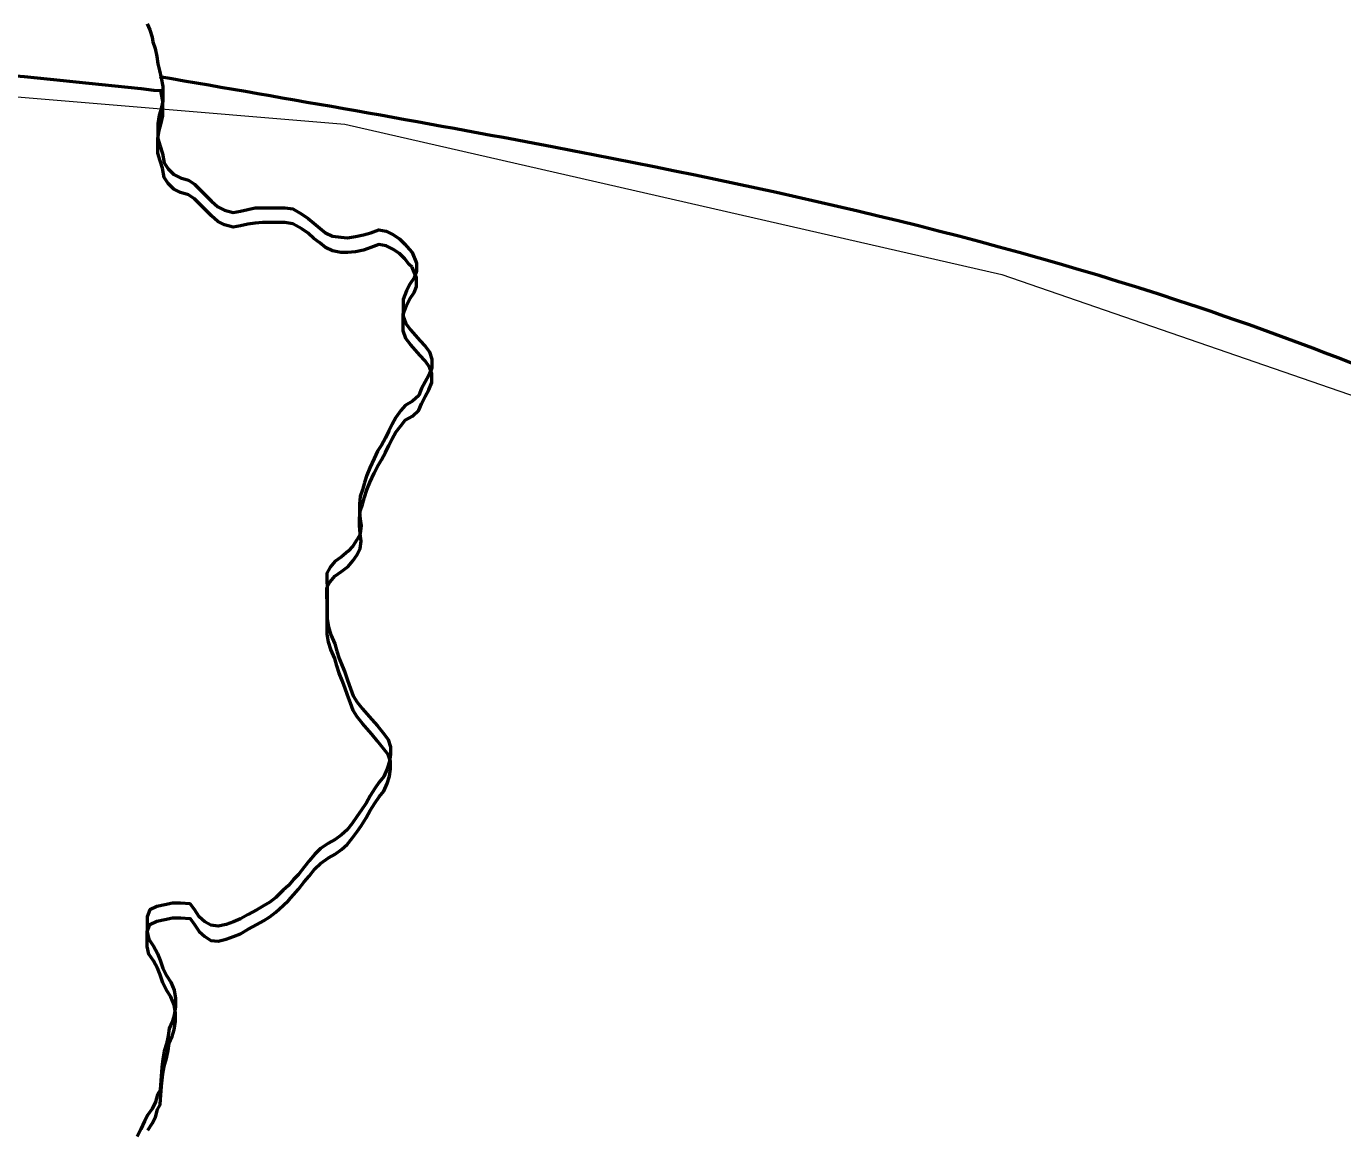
# Model space of a CAD drawing. Extents: x 553962 to 842807, y 8883888 to 9032388.
# Drawn here: x 814771.3 to 815004.4, y 9017810.6 to 9018005.9 of the extents above; entities that cross this region are included whole.
import ezdxf

# ---------------------------------------------------------------- set-up
doc = ezdxf.new("R2010")
doc.units = 0
doc.header["$LTSCALE"] = 200
for name, color, linetype, lineweight in [('24', 7, 'Continuous', 25), ('27', 7, 'Continuous', 13), ('28', 7, 'Continuous', 53), ('29', 7, 'Continuous', 53), ('35', 7, 'Continuous', 13)]:
    doc.layers.add(name, color=color, linetype=linetype, lineweight=lineweight)

msp = doc.modelspace()

# ---------------------------------------------------------------- linework, layer by layer
at = {"layer": '24', "lineweight": 53}
for points in [[(814792.7, 9018006.4), (814793.2, 9018005.3), (814793.6, 9018004), (814793.7, 9018003.2), (814794.1, 9018002), (814794.4, 9018000.6), (814794.6, 9017999.3), (814794.9, 9017998.1), (814795.2, 9017996.8), (814795.5, 9017995.3), (814795.5, 9017994), (814795.5, 9017992.7), (814795.2, 9017991.4), (814794.8, 9017990.2), (814794.6, 9017988.7), (814794.6, 9017987.4), (814794.6, 9017986.1), (814795, 9017984.7), (814795.4, 9017983.4), (814795.7, 9017981.8), (814796.4, 9017980.7), (814797.4, 9017979.7), (814798.6, 9017979.1), (814800, 9017978.7), (814801.1, 9017978), (814802.1, 9017977), (814803.1, 9017976), (814804.1, 9017975), (814805.2, 9017974), (814806.4, 9017973.4), (814807.9, 9017973), (814809.2, 9017973.2), (814810.5, 9017973.5), (814811.8, 9017973.8), (814813.1, 9017973.8), (814814.5, 9017973.8), (814815.8, 9017973.8), (814817.1, 9017973.8), (814818.5, 9017973.6), (814820.1, 9017972.7), (814821.2, 9017971.9), (814822.2, 9017971.1), (814823.3, 9017970.2), (814824.3, 9017969.4), (814825.5, 9017968.8), (814827, 9017968.6), (814828.2, 9017968.5), (814829.6, 9017968.7), (814831, 9017969), (814832.3, 9017969.4), (814833.7, 9017969.9), (814835, 9017969.7), (814836.2, 9017969.1), (814837.4, 9017968.3), (814838.3, 9017967.4), (814839.1, 9017966.5), (814839.6, 9017965.9)], [(814839.6, 9017965.9), (814840.4, 9017964), (814840.4, 9017962.6), (814840, 9017961.4), (814839.2, 9017960.3), (814838.6, 9017959.1), (814838, 9017957.6), (814838, 9017956.2), (814838, 9017954.6), (814838.5, 9017953.3), (814839.3, 9017952.2), (814840.2, 9017951.2), (814841, 9017950.3), (814841.9, 9017949.3), (814842.7, 9017948.3), (814843.1, 9017947), (814843.1, 9017945.5), (814842.6, 9017944.2), (814841.9, 9017943), (814841.3, 9017941.8), (814840.8, 9017940.6), (814839.7, 9017939.6), (814838.4, 9017938.8), (814837.6, 9017937.9), (814836.7, 9017936.7), (814836.1, 9017935.5), (814835.5, 9017934.3), (814834.9, 9017933.1), (814834.2, 9017931.8), (814833.5, 9017930.7), (814832.9, 9017929.4), (814832.1, 9017927.8), (814831.6, 9017926.5), (814831.2, 9017925.2), (814830.8, 9017923.9), (814830.4, 9017922.7), (814830.3, 9017921.4), (814830.3, 9017920.1), (814830.4, 9017918.7), (814830.6, 9017917.5), (814830.4, 9017916.1), (814829.8, 9017915), (814829.1, 9017913.9), (814828.3, 9017913), (814827.1, 9017912), (814825.9, 9017911.2), (814825.1, 9017910.2), (814824.5, 9017909.1), (814824.5, 9017907.8), (814824.6, 9017906.5), (814824.6, 9017905), (814824.6, 9017903.6), (814824.6, 9017902.4), (814824.6, 9017901), (814824.8, 9017899.6), (814825.2, 9017898.2), (814825.9, 9017896.6), (814826.3, 9017895.3), (814826.7, 9017894), (814827.2, 9017892.7), (814827.7, 9017891.6), (814828.2, 9017890.2), (814828.7, 9017888.7), (814829.2, 9017887.4), (814829.9, 9017886.3)], [(814829.9, 9017886.3), (814830.8, 9017885.1), (814831.6, 9017884.2), (814832.5, 9017883.2), (814833.5, 9017882.1), (814834.4, 9017880.9), (814835.4, 9017879.7), (814835.8, 9017878.4), (814835.8, 9017877.1), (814835.6, 9017875.8), (814835.2, 9017874.5), (814834.6, 9017873.1), (814833.8, 9017872.1), (814833, 9017871), (814832.2, 9017869.7), (814831.5, 9017868.4), (814830.6, 9017867.1), (814829.9, 9017866.1), (814829, 9017864.8), (814828.1, 9017863.7), (814827.1, 9017862.8), (814826, 9017862), (814824.8, 9017861.3), (814823.4, 9017860.4), (814822.4, 9017859.4), (814821.4, 9017858.2), (814820.5, 9017857.1), (814819.5, 9017855.8), (814818.6, 9017854.9), (814817.7, 9017853.8), (814816.8, 9017853), (814815.5, 9017851.7), (814814.4, 9017850.9), (814813.3, 9017850.2), (814812.1, 9017849.5), (814810.6, 9017848.7), (814809.2, 9017847.9)], [(814809.2, 9017847.9), (814808, 9017847.4), (814806.7, 9017846.9), (814805.3, 9017846.6), (814804, 9017846.8), (814802.9, 9017847.4), (814801.9, 9017848.3), (814801.1, 9017849.6), (814800.3, 9017850.6), (814798.6, 9017850.7), (814797.2, 9017850.7), (814795.8, 9017850.4), (814794.4, 9017850.1), (814793.2, 9017849.5), (814792.7, 9017848.3), (814792.7, 9017846.9), (814792.7, 9017845.6), (814793, 9017844.3), (814793.8, 9017843.1), (814794.5, 9017841.8), (814795, 9017840.6), (814795.5, 9017839.2), (814796.1, 9017837.9), (814796.9, 9017836.7), (814797.5, 9017835.3), (814797.7, 9017833.8), (814797.7, 9017832.4), (814797.5, 9017830.9), (814797.1, 9017829.7), (814796.6, 9017828.5), (814796.4, 9017827.2), (814796.1, 9017825.8), (814795.7, 9017824.5), (814795.5, 9017823.1), (814795.3, 9017821.6), (814795.2, 9017820.1), (814795, 9017817.7), (814795, 9017817.6), (814794.5, 9017816.8), (814794.2, 9017815.5), (814793.6, 9017814.3), (814792.8, 9017813.2), (814792.2, 9017812.1), (814791.6, 9017810.7), (814790.9, 9017809.4)]]:
    msp.add_lwpolyline(points, dxfattribs=at)
at = {"layer": '27'}
msp.add_lwpolyline([(814164.7, 9017885.4), (814227.3, 9017891.8), (814286, 9017906.1), (814518.7, 9017991.9), (814708.1, 9017998.6), (814827.7, 9017988.6), (814944, 9017962), (815040.3, 9017928.8)], dxfattribs=at)
at = {"layer": '28'}
msp.add_line((814795.2, 9017994.5), (814793.9, 9017994.6), dxfattribs=at)
for points in [[(814839.6, 9017963.3), (814839.1, 9017963.8), (814838.3, 9017964.8), (814837.4, 9017965.7), (814836.2, 9017966.5), (814835, 9017967.1), (814833.7, 9017967.3), (814832.3, 9017966.8), (814831, 9017966.3), (814829.6, 9017966), (814828.2, 9017965.9), (814827, 9017965.9), (814825.5, 9017966.2), (814824.3, 9017966.8), (814823.3, 9017967.6), (814822.2, 9017968.4), (814821.2, 9017969.3), (814820.1, 9017970.1), (814818.5, 9017971), (814817.1, 9017971.2), (814815.8, 9017971.2), (814814.5, 9017971.2), (814813.1, 9017971.2), (814811.8, 9017971.1), (814810.5, 9017970.9), (814809.2, 9017970.6), (814807.9, 9017970.4), (814806.4, 9017970.8), (814805.2, 9017971.4), (814804.1, 9017972.4), (814803.1, 9017973.4), (814802.1, 9017974.4), (814801.1, 9017975.4), (814800, 9017976.1), (814798.6, 9017976.5), (814797.4, 9017977.1), (814796.4, 9017978.1), (814795.7, 9017979.2), (814795.4, 9017980.8), (814795, 9017982.1), (814794.6, 9017983.5), (814794.6, 9017984.8), (814794.6, 9017986.1), (814794.8, 9017987.5), (814795.2, 9017988.8), (814795.5, 9017990.1), (814795.5, 9017991.3), (814795.5, 9017992.7), (814795.2, 9017994.2), (814795.2, 9017994.5)], [(814829.9, 9017883.7), (814829.2, 9017884.8), (814828.7, 9017886.1), (814828.2, 9017887.5), (814827.7, 9017888.9), (814827.2, 9017890.1), (814826.7, 9017891.4), (814826.3, 9017892.7), (814825.9, 9017894), (814825.2, 9017895.6), (814824.8, 9017896.9), (814824.6, 9017898.3), (814824.6, 9017899.8), (814824.6, 9017901), (814824.6, 9017902.4), (814824.6, 9017903.9), (814824.5, 9017905.2), (814824.5, 9017906.5), (814825.1, 9017907.6), (814825.9, 9017908.6), (814827.1, 9017909.4), (814828.3, 9017910.3), (814829.1, 9017911.3), (814829.8, 9017912.3), (814830.4, 9017913.5), (814830.6, 9017914.8), (814830.4, 9017916.1), (814830.3, 9017917.5), (814830.3, 9017918.8), (814830.4, 9017920.1), (814830.8, 9017921.3), (814831.2, 9017922.6), (814831.6, 9017923.9), (814832.1, 9017925.2), (814832.9, 9017926.8), (814833.5, 9017928), (814834.2, 9017929.2), (814834.9, 9017930.5), (814835.5, 9017931.7), (814836.1, 9017932.9), (814836.7, 9017934.1), (814837.6, 9017935.2), (814838.4, 9017936.2), (814839.7, 9017936.9), (814840.8, 9017938), (814841.3, 9017939.1), (814841.9, 9017940.4), (814842.6, 9017941.6), (814843.1, 9017942.9), (814843.1, 9017944.4), (814842.7, 9017945.6), (814841.9, 9017946.7), (814841, 9017947.7), (814840.2, 9017948.6), (814839.3, 9017949.6), (814838.5, 9017950.7), (814838, 9017952), (814838, 9017953.5), (814838, 9017955), (814838.6, 9017956.5), (814839.2, 9017957.7), (814840, 9017958.8), (814840.4, 9017959.9), (814840.4, 9017961.4), (814839.6, 9017963.3)], [(814809.2, 9017845.3), (814810.6, 9017846.1), (814812.1, 9017846.9), (814813.3, 9017847.6), (814814.4, 9017848.3), (814815.5, 9017849.1), (814816.8, 9017850.3), (814817.7, 9017851.2), (814818.6, 9017852.2), (814819.5, 9017853.2), (814820.5, 9017854.5), (814821.4, 9017855.5), (814822.4, 9017856.8), (814823.4, 9017857.7), (814824.8, 9017858.7), (814826, 9017859.4), (814827.1, 9017860.2), (814828.1, 9017861.1), (814829, 9017862.2), (814829.9, 9017863.4), (814830.6, 9017864.4), (814831.5, 9017865.8), (814832.2, 9017867.1), (814833, 9017868.4), (814833.8, 9017869.5), (814834.6, 9017870.5), (814835.2, 9017871.9), (814835.6, 9017873.2), (814835.8, 9017874.5), (814835.8, 9017875.8), (814835.4, 9017877), (814834.4, 9017878.2), (814833.5, 9017879.4), (814832.5, 9017880.6), (814831.6, 9017881.6), (814830.8, 9017882.5), (814829.9, 9017883.7)], [(814792.8, 9017810.5), (814793.6, 9017811.7), (814794.2, 9017812.8), (814794.5, 9017814.2), (814795, 9017815), (814795, 9017815.1), (814795.2, 9017817.5), (814795.3, 9017818.9), (814795.5, 9017820.5), (814795.7, 9017821.8), (814796.1, 9017823.2), (814796.4, 9017824.6), (814796.6, 9017825.9), (814797.1, 9017827.1), (814797.5, 9017828.3), (814797.7, 9017829.8), (814797.7, 9017831.2), (814797.5, 9017832.7), (814796.9, 9017834.1), (814796.1, 9017835.3), (814795.5, 9017836.6), (814795, 9017838), (814794.5, 9017839.2), (814793.8, 9017840.5), (814793, 9017841.7), (814792.7, 9017843), (814792.7, 9017844.3), (814792.7, 9017845.7), (814793.2, 9017846.9), (814794.4, 9017847.5), (814795.8, 9017847.8), (814797.2, 9017848.1), (814798.6, 9017848.1), (814800.3, 9017848), (814801.1, 9017846.9), (814801.9, 9017845.7), (814802.9, 9017844.8), (814804, 9017844.1), (814805.3, 9017844), (814806.7, 9017844.3), (814808, 9017844.8), (814809.2, 9017845.3)]]:
    msp.add_lwpolyline(points, dxfattribs=at)
msp.add_spline([(814793.9, 9017994.6), (814720.6, 9018000.4), (814590.6, 9017993.3), (814506.5, 9017984.8), (814401.9, 9017948.3), (814276.8, 9017903), (814123.9, 9017883.3), (813955.7, 9017873.8), (813689.3, 9017834.2), (813551.2, 9017773.8), (813543.8, 9017778.9), (813541.3, 9017777.6)], degree=3, dxfattribs=at)
at = {"layer": '29'}
for points in [[(814795.2, 9017997.1), (814795.2, 9017996.8), (814795.5, 9017995.3), (814795.5, 9017994), (814795.5, 9017992.7), (814795.2, 9017991.4), (814794.8, 9017990.2), (814794.6, 9017988.7), (814794.6, 9017987.4), (814794.6, 9017986.1), (814795, 9017984.7), (814795.4, 9017983.4), (814795.7, 9017981.8), (814796.4, 9017980.7), (814797.4, 9017979.7), (814798.6, 9017979.1), (814800, 9017978.7), (814801.1, 9017978), (814802.1, 9017977), (814803.1, 9017976), (814804.1, 9017975), (814805.2, 9017974), (814806.4, 9017973.4), (814807.9, 9017973), (814809.2, 9017973.2), (814810.5, 9017973.5), (814811.8, 9017973.8), (814813.1, 9017973.8), (814814.5, 9017973.8), (814815.8, 9017973.8), (814817.1, 9017973.8), (814818.5, 9017973.6), (814820.1, 9017972.7), (814821.2, 9017971.9), (814822.2, 9017971.1), (814823.3, 9017970.2), (814824.3, 9017969.4), (814825.5, 9017968.8), (814827, 9017968.6), (814828.2, 9017968.5), (814829.6, 9017968.7), (814831, 9017969), (814832.3, 9017969.4), (814833.7, 9017969.9), (814835, 9017969.7), (814836.2, 9017969.1), (814837.4, 9017968.3), (814838.3, 9017967.4), (814839.1, 9017966.5), (814839.6, 9017965.9)], [(814839.6, 9017965.9), (814840.4, 9017964), (814840.4, 9017962.6), (814840, 9017961.4), (814839.2, 9017960.3), (814838.6, 9017959.1), (814838, 9017957.6), (814838, 9017956.2), (814838, 9017954.6), (814838.5, 9017953.3), (814839.3, 9017952.2), (814840.2, 9017951.2), (814841, 9017950.3), (814841.9, 9017949.3), (814842.7, 9017948.3), (814843.1, 9017947), (814843.1, 9017945.5), (814842.6, 9017944.2), (814841.9, 9017943), (814841.3, 9017941.8), (814840.8, 9017940.6), (814839.7, 9017939.6), (814838.4, 9017938.8), (814837.6, 9017937.9), (814836.7, 9017936.7), (814836.1, 9017935.5), (814835.5, 9017934.3), (814834.9, 9017933.1), (814834.2, 9017931.8), (814833.5, 9017930.7), (814832.9, 9017929.4), (814832.1, 9017927.8), (814831.6, 9017926.5), (814831.2, 9017925.2), (814830.8, 9017923.9), (814830.4, 9017922.7), (814830.3, 9017921.4), (814830.3, 9017920.1), (814830.4, 9017918.7), (814830.6, 9017917.5), (814830.4, 9017916.1), (814829.8, 9017915), (814829.1, 9017913.9), (814828.3, 9017913), (814827.1, 9017912), (814825.9, 9017911.2), (814825.1, 9017910.2), (814824.5, 9017909.1), (814824.5, 9017907.8), (814824.6, 9017906.5), (814824.6, 9017905), (814824.6, 9017903.6), (814824.6, 9017902.4), (814824.6, 9017901), (814824.8, 9017899.6), (814825.2, 9017898.2), (814825.9, 9017896.6), (814826.3, 9017895.3), (814826.7, 9017894), (814827.2, 9017892.7), (814827.7, 9017891.6), (814828.2, 9017890.2), (814828.7, 9017888.7), (814829.2, 9017887.4), (814829.9, 9017886.3)], [(814829.9, 9017886.3), (814830.8, 9017885.1), (814831.6, 9017884.2), (814832.5, 9017883.2), (814833.5, 9017882.1), (814834.4, 9017880.9), (814835.4, 9017879.7), (814835.8, 9017878.4), (814835.8, 9017877.1), (814835.6, 9017875.8), (814835.2, 9017874.5), (814834.6, 9017873.1), (814833.8, 9017872.1), (814833, 9017871), (814832.2, 9017869.7), (814831.5, 9017868.4), (814830.6, 9017867.1), (814829.9, 9017866.1), (814829, 9017864.8), (814828.1, 9017863.7), (814827.1, 9017862.8), (814826, 9017862), (814824.8, 9017861.3), (814823.4, 9017860.4), (814822.4, 9017859.4), (814821.4, 9017858.2), (814820.5, 9017857.1), (814819.5, 9017855.8), (814818.6, 9017854.9), (814817.7, 9017853.8), (814816.8, 9017853), (814815.5, 9017851.7), (814814.4, 9017850.9), (814813.3, 9017850.2), (814812.1, 9017849.5), (814810.6, 9017848.7), (814809.2, 9017847.9)], [(814809.2, 9017847.9), (814808, 9017847.4), (814806.7, 9017846.9), (814805.3, 9017846.6), (814804, 9017846.8), (814802.9, 9017847.4), (814801.9, 9017848.3), (814801.1, 9017849.6), (814800.3, 9017850.6), (814798.6, 9017850.7), (814797.2, 9017850.7), (814795.8, 9017850.4), (814794.4, 9017850.1), (814793.2, 9017849.5), (814792.7, 9017848.3), (814792.7, 9017846.9), (814792.7, 9017845.6), (814793, 9017844.3), (814793.8, 9017843.1), (814794.5, 9017841.8), (814795, 9017840.6), (814795.5, 9017839.2), (814796.1, 9017837.9), (814796.9, 9017836.7), (814797.5, 9017835.3), (814797.7, 9017833.8), (814797.7, 9017832.4), (814797.5, 9017830.9), (814797.1, 9017829.7), (814796.6, 9017828.5), (814796.4, 9017827.2), (814796.1, 9017825.8), (814795.7, 9017824.5), (814795.5, 9017823.1), (814795.3, 9017821.6), (814795.2, 9017820.1), (814795, 9017817.7), (814795, 9017817.6), (814794.5, 9017816.8), (814794.2, 9017815.5), (814793.6, 9017814.3), (814792.8, 9017813.2), (814792.2, 9017812.1), (814791.6, 9017810.7), (814790.9, 9017809.4)]]:
    msp.add_lwpolyline(points, dxfattribs=at)
msp.add_spline([(815296.6, 9017815.2), (815264.6, 9017813.8), (815208.7, 9017842.1), (815050, 9017927.9), (814978.8, 9017956.2), (814864.4, 9017984.6), (814794.9, 9017997)], degree=3, dxfattribs=at)
at = {"layer": '35'}
msp.add_lwpolyline([(814164.7, 9017885.4), (814227.3, 9017891.8), (814286, 9017906.1), (814518.7, 9017991.9), (814708.1, 9017998.6), (814827.7, 9017988.6), (814944, 9017962), (815040.3, 9017928.8)], dxfattribs=at)

doc.saveas('drawing.dxf')
